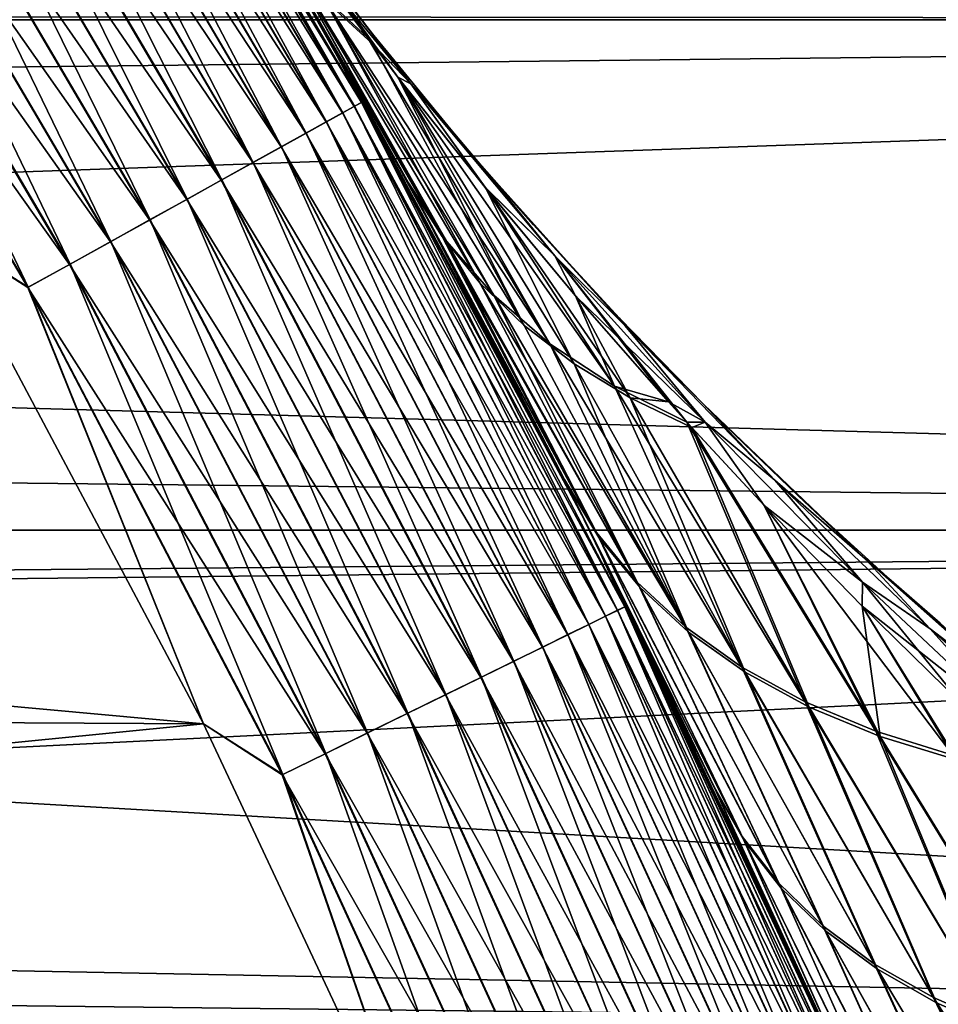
# Model space of a CAD drawing. Header units: metres. Extents: x -46 to 104, y -30 to 30.
# Tile 279 of 656: x 10.97 to 12.03, y 5.26 to 6.4. Entities that reach past the tile are written whole.
import ezdxf

# ---------------------------------------------------------------- set-up
doc = ezdxf.new("R2010")
doc.units = ezdxf.units.M
doc.layers.add('solid_26_000_502_XXX', color=7, linetype='CONTINUOUS')

msp = doc.modelspace()

# ---------------------------------------------------------------- linework, layer by layer
at = {"layer": 'solid_26_000_502_XXX'}
for points in [[(16, 6.403125, -11.313708), (-38.5, 6.403125, -11.313708), (-38.5, 6.97705, -10.969082)], [(16, 6.97705, -10.969082), (16, 6.403125, -11.313708), (-38.5, 6.97705, -10.969082)], [(16, 6.97705, 622.969055), (-38.5, 6.97705, 622.969055), (-38.5, 6.403125, 623.313721)], [(16, 6.403125, 623.313721), (16, 6.97705, 622.969055), (-38.5, 6.403125, 623.313721)], [(16, 6.97705, 601.030945), (16, 6.403125, 600.686279), (5.97814, 6.727696, 600.876221)], [(6.31825, 6.409347, 11.310184), (16, 6.403125, 11.313708), (16, 6.97705, 10.969082)], [(11.268091, 6.483065, 287.985443), (11.313707, 6.403126, 280.5), (10.969082, 6.977051, 280.5)], [(11.029707, 6.874869, 280.444031), (10.969082, 6.977051, 280.5), (11.313707, 6.403126, 280.5)], [(11.021726, 6.869895, 280.388672), (11.029707, 6.874869, 280.444031), (11.363757, 6.3074, 280.444031)], [(11.029771, 6.874909, 315.555328), (11.021852, 6.869974, 315.610657), (11.355665, 6.302908, 315.610657)], [(11.363757, 6.3074, 280.444031), (11.029707, 6.874869, 280.444031), (11.313707, 6.403126, 280.5)], [(11.363823, 6.307436, 315.555328), (11.313707, 6.403127, 315.5), (11.029771, 6.874909, 315.555328)], [(11.363823, 6.307436, 315.555328), (11.029771, 6.874909, 315.555328), (11.355665, 6.302908, 315.610657)], [(10.990293, 6.850302, 280.282898), (11.008533, 6.86167, 280.334747), (11.341941, 6.295291, 280.334747)], [(11.00872, 6.861788, 315.664612), (10.99054, 6.850456, 315.716492), (11.323403, 6.285002, 315.716492)], [(11.008533, 6.86167, 280.334747), (11.021726, 6.869895, 280.388672), (11.355535, 6.302835, 280.388672)], [(11.341941, 6.295291, 280.334747), (11.008533, 6.86167, 280.334747), (11.355535, 6.302835, 280.388672)], [(11.021852, 6.869974, 315.610657), (11.00872, 6.861788, 315.664612), (11.342135, 6.295399, 315.664612)], [(11.342135, 6.295399, 315.664612), (11.00872, 6.861788, 315.664612), (11.323403, 6.285002, 315.716492)], [(11.355535, 6.302835, 280.388672), (11.021726, 6.869895, 280.388672), (11.363757, 6.3074, 280.444031)], [(11.355665, 6.302908, 315.610657), (11.021852, 6.869974, 315.610657), (11.342135, 6.295399, 315.664612)], [(10.967236, 6.83593, 280.233795), (10.990293, 6.850302, 280.282898), (11.323149, 6.28486, 280.282898)], [(10.99054, 6.850456, 315.716492), (10.96754, 6.83612, 315.765625), (11.299706, 6.271849, 315.765625)], [(11.323149, 6.28486, 280.282898), (10.990293, 6.850302, 280.282898), (11.341941, 6.295291, 280.334747)], [(11.323403, 6.285002, 315.716492), (10.99054, 6.850456, 315.716492), (11.299706, 6.271849, 315.765625)], [(10.939653, 6.818738, 280.188049), (10.967236, 6.83593, 280.233795), (11.299394, 6.271675, 280.233795)], [(10.96754, 6.83612, 315.765625), (10.940009, 6.81896, 315.811432), (11.271342, 6.256105, 315.811432)], [(11.299394, 6.271675, 280.233795), (10.967236, 6.83593, 280.233795), (11.323149, 6.28486, 280.282898)], [(11.299706, 6.271849, 315.765625), (10.96754, 6.83612, 315.765625), (11.271342, 6.256105, 315.811432)], [(10.907892, 6.798941, 280.14621), (10.939653, 6.818738, 280.188049), (11.270976, 6.255902, 280.188049)], [(10.940009, 6.81896, 315.811432), (10.908297, 6.799193, 315.853302), (11.238669, 6.23797, 315.853302)], [(11.270976, 6.255902, 280.188049), (10.939653, 6.818738, 280.188049), (11.299394, 6.271675, 280.233795)], [(11.271342, 6.256105, 315.811432), (10.940009, 6.81896, 315.811432), (11.238669, 6.23797, 315.853302)], [(10.872354, 6.77679, 280.108826), (10.907892, 6.798941, 280.14621), (11.238253, 6.237739, 280.14621)], [(10.908297, 6.799193, 315.853302), (10.8728, 6.777068, 315.890747), (11.202098, 6.217671, 315.890747)], [(11.238253, 6.237739, 280.14621), (10.907892, 6.798941, 280.14621), (11.270976, 6.255902, 280.188049)], [(11.238669, 6.23797, 315.853302), (10.908297, 6.799193, 315.853302), (11.202098, 6.217671, 315.890747)], [(10.833484, 6.752562, 280.076385), (10.872354, 6.77679, 280.108826), (11.201637, 6.217416, 280.108826)], [(10.8728, 6.777068, 315.890747), (10.833967, 6.752863, 315.923248), (11.162089, 6.195465, 315.923248)], [(11.201637, 6.217416, 280.108826), (10.872354, 6.77679, 280.108826), (11.238253, 6.237739, 280.14621)], [(11.202098, 6.217671, 315.890747), (10.8728, 6.777068, 315.890747), (11.162089, 6.195465, 315.923248)], [(10.791774, 6.726564, 280.049286), (10.833484, 6.752562, 280.076385), (11.161591, 6.195188, 280.076385)], [(10.833967, 6.752863, 315.923248), (10.792289, 6.726885, 315.950409), (11.119147, 6.17163, 315.950409)], [(11.161591, 6.195188, 280.076385), (10.833484, 6.752562, 280.076385), (11.201637, 6.217416, 280.108826)], [(11.162089, 6.195465, 315.923248), (10.833967, 6.752863, 315.923248), (11.119147, 6.17163, 315.950409)], [(16, 6.403125, 600.686279), (6.318253, 6.409344, 600.689819), (5.97814, 6.727696, 600.876221)], [(10.747748, 6.699123, 280.027863), (10.791774, 6.726564, 280.049286), (11.118617, 6.171336, 280.049286)], [(10.792289, 6.726885, 315.950409), (10.748288, 6.699459, 315.971893), (11.073814, 6.146469, 315.971893)], [(11.118617, 6.171336, 280.049286), (10.791774, 6.726564, 280.049286), (11.161591, 6.195188, 280.076385)], [(11.119147, 6.17163, 315.950409), (10.792289, 6.726885, 315.950409), (11.073814, 6.146469, 315.971893)], [(10.701963, 6.670585, 280.01239), (10.747748, 6.699123, 280.027863), (11.073258, 6.14616, 280.027863)], [(10.748288, 6.699459, 315.971893), (10.70252, 6.670932, 315.987457), (11.026661, 6.120296, 315.987457)], [(11.073258, 6.14616, 280.027863), (10.747748, 6.699123, 280.027863), (11.118617, 6.171336, 280.049286)], [(11.073814, 6.146469, 315.971893), (10.748288, 6.699459, 315.971893), (11.026661, 6.120296, 315.987457)], [(10.654994, 6.641309, 280.003082), (10.701963, 6.670585, 280.01239), (11.026087, 6.119977, 280.01239)], [(10.70252, 6.670932, 315.987457), (10.655562, 6.641663, 315.996857), (10.978281, 6.093443, 315.996857)], [(11.026087, 6.119977, 280.01239), (10.701963, 6.670585, 280.01239), (11.073258, 6.14616, 280.027863)], [(11.026661, 6.120296, 315.987457), (10.70252, 6.670932, 315.987457), (10.978281, 6.093443, 315.996857)], [(10.977695, 6.093118, 280.003082), (10.87868, 6.156647, 280), (10.654994, 6.641309, 280.003082)], [(10.977695, 6.093118, 280.003082), (10.654994, 6.641309, 280.003082), (11.026087, 6.119977, 280.01239)], [(10.978281, 6.093443, 315.996857), (10.655562, 6.641663, 315.996857), (10.87868, 6.156648, 316)], [(11.462224, 6.146774, 308.104828), (11.231638, 6.546015, 307.959839), (11.267992, 6.483236, 308.014404)], [(11.270675, 6.487465, 307.850281), (11.231638, 6.546015, 307.959839), (11.462224, 6.146774, 308.104828)], [(11.234507, 6.541091, 288.035858), (11.421198, 6.209367, 287.75705), (11.268091, 6.483065, 287.985443)], [(11.45709, 6.152376, 287.869843), (11.421198, 6.209367, 287.75705), (11.234507, 6.541091, 288.035858)], [(11.45709, 6.152376, 287.869843), (11.234507, 6.541091, 288.035858), (11.274116, 6.481752, 288.147125)], [(11.421202, 6.328974, 288.427856), (11.3087, 6.466119, 288.357849), (11.263062, 6.534743, 288.409241)], [(11.421202, 6.328974, 288.427856), (11.263062, 6.534743, 288.409241), (11.285645, 6.504326, 288.417511)], [(11.263079, 6.53472, 307.590759), (11.370902, 6.382525, 307.634583), (11.406003, 6.33658, 307.63028)], [(11.263079, 6.53472, 307.590759), (11.308716, 6.466098, 307.642151), (11.370902, 6.382525, 307.634583)], [(11.421196, 6.328985, 307.572144), (11.263079, 6.53472, 307.590759), (11.406003, 6.33658, 307.63028)], [(11.421196, 6.328985, 307.572144), (11.28541, 6.50464, 307.582581), (11.263079, 6.53472, 307.590759)], [(11.285645, 6.504326, 288.417511), (11.28541, 6.50464, 307.582581), (11.374362, 6.38929, 307.550507)], [(11.421196, 6.328985, 307.572144), (11.374362, 6.38929, 307.550507), (11.28541, 6.50464, 307.582581)], [(11.374632, 6.388951, 288.449585), (11.285645, 6.504326, 288.417511), (11.374362, 6.38929, 307.550507)], [(11.421202, 6.328974, 288.427856), (11.285645, 6.504326, 288.417511), (11.374632, 6.388951, 288.449585)], [(11.418474, 6.214374, 308.238922), (11.267992, 6.483236, 308.014404), (11.313707, 6.403127, 315.5)], [(11.462224, 6.146774, 308.104828), (11.267992, 6.483236, 308.014404), (11.418474, 6.214374, 308.238922)], [(11.270675, 6.487465, 307.850281), (11.462224, 6.146774, 308.104828), (11.517069, 6.084174, 307.97287)], [(11.317371, 6.432543, 307.741974), (11.270675, 6.487465, 307.850281), (11.517069, 6.084174, 307.97287)], [(11.268091, 6.483065, 287.985443), (11.421198, 6.209367, 287.75705), (11.313707, 6.403126, 280.5)], [(11.501012, 6.098546, 287.980896), (11.274116, 6.481752, 288.147125), (11.32163, 6.426128, 288.25705)], [(11.501012, 6.098546, 287.980896), (11.45709, 6.152376, 287.869843), (11.274116, 6.481752, 288.147125)], [(11.3087, 6.466119, 288.357849), (11.376195, 6.375541, 288.366058), (11.32163, 6.426128, 288.25705)], [(11.421202, 6.328974, 288.427856), (11.376195, 6.375541, 288.366058), (11.3087, 6.466119, 288.357849)], [(11.308716, 6.466098, 307.642151), (11.317371, 6.432543, 307.741974), (11.370902, 6.382525, 307.634583)], [(11.317371, 6.432543, 307.741974), (11.517069, 6.084174, 307.97287), (11.582001, 6.028195, 307.842499)], [(11.370902, 6.382525, 307.634583), (11.317371, 6.432543, 307.741974), (11.582001, 6.028195, 307.842499)], [(11.552126, 6.049297, 288.091003), (11.32163, 6.426128, 288.25705), (11.376195, 6.375541, 288.366058)], [(11.552126, 6.049297, 288.091003), (11.501012, 6.098546, 287.980896), (11.32163, 6.426128, 288.25705)], [(6.31825, 6.409347, 11.310184), (6.639754, 6.075634, 11.492896), (16, 6.403125, 11.313708)], [(16, 6.403125, 600.686279), (6.639758, 6.07563, 600.50708), (6.318253, 6.409344, 600.689819)], [(16, 5.812219, -11.628332), (-38.5, 5.812219, -11.628332), (-38.5, 6.403125, -11.313708)], [(16, 6.403125, -11.313708), (16, 5.812219, -11.628332), (-38.5, 6.403125, -11.313708)], [(16, 6.403125, 623.313721), (-38.5, 6.403125, 623.313721), (-38.5, 5.812219, 623.628357)], [(16, 5.812219, 623.628357), (16, 6.403125, 623.313721), (-38.5, 5.812219, 623.628357)], [(6.639754, 6.075634, 11.492896), (16, 5.812219, 11.628332), (16, 6.403125, 11.313708)], [(16, 6.403125, 600.686279), (16, 5.812219, 600.371643), (6.639758, 6.07563, 600.50708)], [(11.418474, 6.214374, 308.238922), (11.313707, 6.403127, 315.5), (11.628331, 5.812221, 315.5)], [(11.363823, 6.307436, 315.555328), (11.628331, 5.812221, 315.5), (11.313707, 6.403127, 315.5)], [(11.601471, 5.865653, 287.490753), (11.628331, 5.812221, 280.5), (11.313707, 6.403126, 280.5)], [(11.363757, 6.3074, 280.444031), (11.313707, 6.403126, 280.5), (11.628331, 5.812221, 280.5)], [(11.479006, 6.101839, 287.671417), (11.601471, 5.865653, 287.490753), (11.313707, 6.403126, 280.5)], [(11.421198, 6.209367, 287.75705), (11.479006, 6.101839, 287.671417), (11.313707, 6.403126, 280.5)], [(11.406003, 6.33658, 307.63028), (11.370902, 6.382525, 307.634583), (11.582001, 6.028195, 307.842499)], [(11.374632, 6.388951, 288.449585), (11.374362, 6.38929, 307.550507), (11.466893, 6.276279, 307.517975)], [(11.421196, 6.328985, 307.572144), (11.466893, 6.276279, 307.517975), (11.374362, 6.38929, 307.550507)], [(11.467183, 6.275936, 288.482117), (11.374632, 6.388951, 288.449585), (11.466893, 6.276279, 307.517975)], [(11.421202, 6.328974, 288.427856), (11.374632, 6.388951, 288.449585), (11.467183, 6.275936, 288.482117)], [(11.552126, 6.049297, 288.091003), (11.376195, 6.375541, 288.366058), (11.405989, 6.336597, 288.36972)], [(11.421202, 6.328974, 288.427856), (11.405989, 6.336597, 288.36972), (11.376195, 6.375541, 288.366058)], [(11.610215, 6.00484, 288.199707), (11.552126, 6.049297, 288.091003), (11.405989, 6.336597, 288.36972)], [(11.506904, 6.209134, 288.382141), (11.610215, 6.00484, 288.199707), (11.405989, 6.336597, 288.36972)], [(11.421202, 6.328974, 288.427856), (11.506904, 6.209134, 288.382141), (11.405989, 6.336597, 288.36972)], [(11.406003, 6.33658, 307.63028), (11.582001, 6.028195, 307.842499), (11.656624, 5.979177, 307.714539)], [(11.506915, 6.209121, 307.617859), (11.406003, 6.33658, 307.63028), (11.656624, 5.979177, 307.714539)], [(11.421196, 6.328985, 307.572144), (11.406003, 6.33658, 307.63028), (11.506915, 6.209121, 307.617859)], [(11.421196, 6.328985, 307.572144), (11.506915, 6.209121, 307.617859), (11.587484, 6.129912, 307.552887)], [(11.421196, 6.328985, 307.572144), (11.587484, 6.129912, 307.552887), (11.466893, 6.276279, 307.517975)], [(11.421202, 6.328974, 288.427856), (11.587502, 6.129893, 288.447113), (11.506904, 6.209134, 288.382141)], [(11.421202, 6.328974, 288.427856), (11.467183, 6.275936, 288.482117), (11.502824, 6.234156, 288.494476)], [(11.421202, 6.328974, 288.427856), (11.502824, 6.234156, 288.494476), (11.587502, 6.129893, 288.447113)], [(11.341941, 6.295291, 280.334747), (11.355535, 6.302835, 280.388672), (11.660192, 5.719598, 280.388672)], [(11.355665, 6.302908, 315.610657), (11.342135, 6.295399, 315.664612), (11.646434, 5.712849, 315.664612)], [(11.355535, 6.302835, 280.388672), (11.363757, 6.3074, 280.444031), (11.668636, 5.72374, 280.444031)], [(11.660192, 5.719598, 280.388672), (11.355535, 6.302835, 280.388672), (11.668636, 5.72374, 280.444031)], [(11.363823, 6.307436, 315.555328), (11.355665, 6.302908, 315.610657), (11.660327, 5.719664, 315.610657)], [(11.660327, 5.719664, 315.610657), (11.355665, 6.302908, 315.610657), (11.646434, 5.712849, 315.664612)], [(11.668636, 5.72374, 280.444031), (11.363757, 6.3074, 280.444031), (11.628331, 5.812221, 280.5)], [(11.668704, 5.723773, 315.555328), (11.628331, 5.812221, 315.5), (11.363823, 6.307436, 315.555328)], [(11.668704, 5.723773, 315.555328), (11.363823, 6.307436, 315.555328), (11.660327, 5.719664, 315.610657)], [(11.323149, 6.28486, 280.282898), (11.341941, 6.295291, 280.334747), (11.646235, 5.712751, 280.334747)], [(11.342135, 6.295399, 315.664612), (11.323403, 6.285002, 315.716492), (11.6272, 5.703414, 315.716492)], [(11.646235, 5.712751, 280.334747), (11.341941, 6.295291, 280.334747), (11.660192, 5.719598, 280.388672)], [(11.646434, 5.712849, 315.664612), (11.342135, 6.295399, 315.664612), (11.6272, 5.703414, 315.716492)], [(11.299394, 6.271675, 280.233795), (11.323149, 6.28486, 280.282898), (11.626938, 5.703285, 280.282898)], [(11.323403, 6.285002, 315.716492), (11.299706, 6.271849, 315.765625), (11.602867, 5.691478, 315.765625)], [(11.626938, 5.703285, 280.282898), (11.323149, 6.28486, 280.282898), (11.646235, 5.712751, 280.334747)], [(11.6272, 5.703414, 315.716492), (11.323403, 6.285002, 315.716492), (11.602867, 5.691478, 315.765625)], [(11.270976, 6.255902, 280.188049), (11.299394, 6.271675, 280.233795), (11.602546, 5.69132, 280.233795)], [(11.299706, 6.271849, 315.765625), (11.271342, 6.256105, 315.811432), (11.573742, 5.677192, 315.811432)], [(11.602546, 5.69132, 280.233795), (11.299394, 6.271675, 280.233795), (11.626938, 5.703285, 280.282898)], [(11.602867, 5.691478, 315.765625), (11.299706, 6.271849, 315.765625), (11.573742, 5.677192, 315.811432)], [(11.467183, 6.275936, 288.482117), (11.466893, 6.276279, 307.517975), (11.502822, 6.234158, 307.505524)], [(11.587484, 6.129912, 307.552887), (11.502822, 6.234158, 307.505524), (11.466893, 6.276279, 307.517975)], [(11.502824, 6.234156, 288.494476), (11.467183, 6.275936, 288.482117), (11.502822, 6.234158, 307.505524)], [(11.238253, 6.237739, 280.14621), (11.270976, 6.255902, 280.188049), (11.573365, 5.677007, 280.188049)], [(11.271342, 6.256105, 315.811432), (11.238669, 6.23797, 315.853302), (11.540193, 5.660735, 315.853302)], [(11.573365, 5.677007, 280.188049), (11.270976, 6.255902, 280.188049), (11.602546, 5.69132, 280.233795)], [(11.573742, 5.677192, 315.811432), (11.271342, 6.256105, 315.811432), (11.540193, 5.660735, 315.853302)], [(11.201637, 6.217416, 280.108826), (11.238253, 6.237739, 280.14621), (11.539764, 5.660525, 280.14621)], [(11.238669, 6.23797, 315.853302), (11.202098, 6.217671, 315.890747), (11.50264, 5.642314, 315.890747)], [(11.539764, 5.660525, 280.14621), (11.238253, 6.237739, 280.14621), (11.573365, 5.677007, 280.188049)], [(11.540193, 5.660735, 315.853302), (11.238669, 6.23797, 315.853302), (11.50264, 5.642314, 315.890747)], [(11.502824, 6.234156, 288.494476), (11.502822, 6.234158, 307.505524), (11.562951, 6.165721, 307.484985)], [(11.668907, 6.049001, 307.487274), (11.562951, 6.165721, 307.484985), (11.502822, 6.234158, 307.505524)], [(11.587484, 6.129912, 307.552887), (11.668907, 6.049001, 307.487274), (11.502822, 6.234158, 307.505524)], [(11.563253, 6.165383, 288.515106), (11.502824, 6.234156, 288.494476), (11.562951, 6.165721, 307.484985)], [(11.668916, 6.048992, 288.512726), (11.502824, 6.234156, 288.494476), (11.563253, 6.165383, 288.515106)], [(11.668916, 6.048992, 288.512726), (11.587502, 6.129893, 288.447113), (11.502824, 6.234156, 288.494476)], [(11.161591, 6.195188, 280.076385), (11.201637, 6.217416, 280.108826), (11.502167, 5.642082, 280.108826)], [(11.202098, 6.217671, 315.890747), (11.162089, 6.195465, 315.923248), (11.461557, 5.622162, 315.923248)], [(11.502167, 5.642082, 280.108826), (11.201637, 6.217416, 280.108826), (11.539764, 5.660525, 280.14621)], [(11.50264, 5.642314, 315.890747), (11.202098, 6.217671, 315.890747), (11.461557, 5.622162, 315.923248)], [(11.478969, 6.101907, 308.328522), (11.418474, 6.214374, 308.238922), (11.628331, 5.812221, 315.5)], [(11.635868, 5.809618, 308.377197), (11.418474, 6.214374, 308.238922), (11.478969, 6.101907, 308.328522)], [(11.462224, 6.146774, 308.104828), (11.418474, 6.214374, 308.238922), (11.635868, 5.809618, 308.377197)], [(11.421198, 6.209367, 287.75705), (11.601471, 5.865653, 287.490753), (11.479006, 6.101839, 287.671417)], [(11.63868, 5.804107, 287.619568), (11.601471, 5.865653, 287.490753), (11.421198, 6.209367, 287.75705)], [(11.63868, 5.804107, 287.619568), (11.421198, 6.209367, 287.75705), (11.45709, 6.152376, 287.869843)], [(11.506904, 6.209134, 288.382141), (11.675029, 5.965367, 288.306488), (11.610215, 6.00484, 288.199707)], [(11.506904, 6.209134, 288.382141), (11.611503, 6.083655, 288.394867), (11.675029, 5.965367, 288.306488)], [(11.587502, 6.129893, 288.447113), (11.611503, 6.083655, 288.394867), (11.506904, 6.209134, 288.382141)], [(11.61151, 6.083646, 307.605133), (11.506915, 6.209121, 307.617859), (11.656624, 5.979177, 307.714539)], [(11.587484, 6.129912, 307.552887), (11.506915, 6.209121, 307.617859), (11.61151, 6.083646, 307.605133)], [(11.118617, 6.171336, 280.049286), (11.161591, 6.195188, 280.076385), (11.461046, 5.621912, 280.076385)], [(11.162089, 6.195465, 315.923248), (11.119147, 6.17163, 315.950409), (11.417464, 5.600533, 315.950409)], [(11.461046, 5.621912, 280.076385), (11.161591, 6.195188, 280.076385), (11.502167, 5.642082, 280.108826)], [(11.461557, 5.622162, 315.923248), (11.162089, 6.195465, 315.923248), (11.417464, 5.600533, 315.950409)], [(11.073258, 6.14616, 280.027863), (11.118617, 6.171336, 280.049286), (11.41692, 5.600266, 280.049286)], [(11.119147, 6.17163, 315.950409), (11.073814, 6.146469, 315.971893), (11.370914, 5.5777, 315.971893)], [(11.41692, 5.600266, 280.049286), (11.118617, 6.171336, 280.049286), (11.461046, 5.621912, 280.076385)], [(11.417464, 5.600533, 315.950409), (11.119147, 6.17163, 315.950409), (11.370914, 5.5777, 315.971893)], [(11.563253, 6.165383, 288.515106), (11.562951, 6.165721, 307.484985), (11.662173, 6.058058, 307.452026)], [(11.668907, 6.049001, 307.487274), (11.662173, 6.058058, 307.452026), (11.562951, 6.165721, 307.484985)], [(11.662482, 6.057733, 288.548065), (11.563253, 6.165383, 288.515106), (11.662173, 6.058058, 307.452026)], [(11.668916, 6.048992, 288.512726), (11.563253, 6.165383, 288.515106), (11.662482, 6.057733, 288.548065)], [(10.87868, 6.156647, 280), (11.181205, 5.588438, 280), (6.710795, 5.997099, 280)], [(7.036498, 5.611388, 316), (11.181204, 5.588439, 316), (10.87868, 6.156648, 316)], [(10.978281, 6.093443, 315.996857), (10.87868, 6.156648, 316), (11.181204, 5.588439, 316)], [(10.977695, 6.093118, 280.003082), (11.181205, 5.588438, 280), (10.87868, 6.156647, 280)], [(11.026087, 6.119977, 280.01239), (11.073258, 6.14616, 280.027863), (11.370344, 5.57742, 280.027863)], [(11.073814, 6.146469, 315.971893), (11.026661, 6.120296, 315.987457), (11.322496, 5.553949, 315.987457)], [(11.370344, 5.57742, 280.027863), (11.073258, 6.14616, 280.027863), (11.41692, 5.600266, 280.049286)], [(11.370914, 5.5777, 315.971893), (11.073814, 6.146469, 315.971893), (11.322496, 5.553949, 315.987457)], [(11.686029, 5.746412, 287.746277), (11.45709, 6.152376, 287.869843), (11.501012, 6.098546, 287.980896)], [(11.686029, 5.746412, 287.746277), (11.63868, 5.804107, 287.619568), (11.45709, 6.152376, 287.869843)], [(11.462224, 6.146774, 308.104828), (11.635868, 5.809618, 308.377197), (11.682961, 5.752143, 308.251129)], [(11.517069, 6.084174, 307.97287), (11.462224, 6.146774, 308.104828), (11.682961, 5.752143, 308.251129)], [(10.977695, 6.093118, 280.003082), (11.026087, 6.119977, 280.01239), (11.321907, 5.55366, 280.01239)], [(11.026661, 6.120296, 315.987457), (10.978281, 6.093443, 315.996857), (11.272818, 5.529581, 315.996857)], [(11.321907, 5.55366, 280.01239), (11.026087, 6.119977, 280.01239), (11.370344, 5.57742, 280.027863)], [(11.322496, 5.553949, 315.987457), (11.026661, 6.120296, 315.987457), (11.272818, 5.529581, 315.996857)], [(11.587484, 6.129912, 307.552887), (11.719253, 5.960881, 307.592255), (11.740441, 5.937469, 307.589752)], [(11.587484, 6.129912, 307.552887), (11.740441, 5.937469, 307.589752), (11.761812, 5.937515, 307.533447)], [(11.587484, 6.129912, 307.552887), (11.61151, 6.083646, 307.605133), (11.719253, 5.960881, 307.592255)], [(11.587484, 6.129912, 307.552887), (11.761812, 5.937515, 307.533447), (11.668907, 6.049001, 307.487274)], [(11.587502, 6.129893, 288.447113), (11.761833, 5.937493, 288.466553), (11.611503, 6.083655, 288.394867)], [(11.668916, 6.048992, 288.512726), (11.761833, 5.937493, 288.466553), (11.587502, 6.129893, 288.447113)], [(11.59883, 5.870871, 308.505371), (11.478969, 6.101907, 308.328522), (11.628331, 5.812221, 315.5)], [(11.635868, 5.809618, 308.377197), (11.478969, 6.101907, 308.328522), (11.59883, 5.870871, 308.505371)], [(11.742568, 5.694251, 287.871643), (11.501012, 6.098546, 287.980896), (11.552126, 6.049297, 288.091003)], [(11.742568, 5.694251, 287.871643), (11.686029, 5.746412, 287.746277), (11.501012, 6.098546, 287.980896)], [(11.272217, 5.529286, 280.003082), (11.181205, 5.588438, 280), (10.977695, 6.093118, 280.003082)], [(11.272217, 5.529286, 280.003082), (10.977695, 6.093118, 280.003082), (11.321907, 5.55366, 280.01239)], [(11.272818, 5.529581, 315.996857), (10.978281, 6.093443, 315.996857), (11.181204, 5.588439, 316)], [(6.639754, 6.075634, 11.492896), (6.940229, 5.729996, 11.669068), (16, 5.812219, 11.628332)], [(16, 5.812219, 600.371643), (6.940232, 5.729993, 600.330933), (6.639758, 6.07563, 600.50708)], [(11.517069, 6.084174, 307.97287), (11.682961, 5.752143, 308.251129), (11.739154, 5.700148, 308.126434)], [(11.582001, 6.028195, 307.842499), (11.517069, 6.084174, 307.97287), (11.739154, 5.700148, 308.126434)], [(11.611503, 6.083655, 288.394867), (11.719249, 5.960886, 288.407745), (11.675029, 5.965367, 288.306488)], [(11.761833, 5.937493, 288.466553), (11.719249, 5.960886, 288.407745), (11.611503, 6.083655, 288.394867)], [(11.61151, 6.083646, 307.605133), (11.656624, 5.979177, 307.714539), (11.719253, 5.960881, 307.592255)], [(11.662482, 6.057733, 288.548065), (11.662173, 6.058058, 307.452026), (11.759634, 5.958194, 307.420593)], [(11.668907, 6.049001, 307.487274), (11.759634, 5.958194, 307.420593), (11.662173, 6.058058, 307.452026)], [(11.759632, 5.958196, 288.579407), (11.662482, 6.057733, 288.548065), (11.759634, 5.958194, 307.420593)], [(11.668916, 6.048992, 288.512726), (11.662482, 6.057733, 288.548065), (11.759632, 5.958196, 288.579407)], [(11.742568, 5.694251, 287.871643), (11.552126, 6.049297, 288.091003), (11.610215, 6.00484, 288.199707)], [(11.668907, 6.049001, 307.487274), (11.842145, 5.870245, 307.469452), (11.759634, 5.958194, 307.420593)], [(11.761812, 5.937515, 307.533447), (11.842145, 5.870245, 307.469452), (11.668907, 6.049001, 307.487274)], [(11.668916, 6.048992, 288.512726), (11.759632, 5.958196, 288.579407), (11.842155, 5.870234, 288.530548)], [(11.668916, 6.048992, 288.512726), (11.842155, 5.870234, 288.530548), (11.761833, 5.937493, 288.466553)], [(11.582001, 6.028195, 307.842499), (11.739154, 5.700148, 308.126434), (11.804143, 5.653912, 308.003723)], [(11.656624, 5.979177, 307.714539), (11.582001, 6.028195, 307.842499), (11.804143, 5.653912, 308.003723)], [(11.807991, 5.647905, 287.994934), (11.610215, 6.00484, 288.199707), (11.675029, 5.965367, 288.306488)], [(11.807991, 5.647905, 287.994934), (11.742568, 5.694251, 287.871643), (11.610215, 6.00484, 288.199707)], [(11.181205, 5.588438, 280), (7.036498, 5.611388, 280), (6.710795, 5.997099, 280)], [(11.656624, 5.979177, 307.714539), (11.804143, 5.653912, 308.003723), (11.877581, 5.613681, 307.883728)], [(11.740441, 5.937469, 307.589752), (11.656624, 5.979177, 307.714539), (11.877581, 5.613681, 307.883728)], [(11.719253, 5.960881, 307.592255), (11.656624, 5.979177, 307.714539), (11.740441, 5.937469, 307.589752)], [(11.719249, 5.960886, 288.407745), (11.74624, 5.931102, 288.410919), (11.675029, 5.965367, 288.306488)], [(11.881944, 5.607627, 288.115509), (11.675029, 5.965367, 288.306488), (11.74624, 5.931102, 288.410919)], [(11.881944, 5.607627, 288.115509), (11.807991, 5.647905, 287.994934), (11.675029, 5.965367, 288.306488)], [(11.761833, 5.937493, 288.466553), (11.74624, 5.931102, 288.410919), (11.719249, 5.960886, 288.407745)], [(11.759632, 5.958196, 288.579407), (11.759634, 5.958194, 307.420593), (11.7645, 5.953352, 307.419037)], [(11.764809, 5.953045, 288.581055), (11.759632, 5.958196, 288.579407), (11.7645, 5.953352, 307.419037)], [(11.946657, 5.779159, 288.596985), (11.759632, 5.958196, 288.579407), (11.764809, 5.953045, 288.581055)], [(11.946657, 5.779159, 288.596985), (11.842155, 5.870234, 288.530548), (11.759632, 5.958196, 288.579407)], [(11.946659, 5.779157, 307.403015), (11.7645, 5.953352, 307.419037), (11.759634, 5.958194, 307.420593)], [(11.842145, 5.870245, 307.469452), (11.946659, 5.779157, 307.403015), (11.759634, 5.958194, 307.420593)], [(11.764809, 5.953045, 288.581055), (11.7645, 5.953352, 307.419037), (11.869469, 5.852043, 307.386597)], [(11.946659, 5.779157, 307.403015), (11.869469, 5.852043, 307.386597), (11.7645, 5.953352, 307.419037)], [(11.869773, 5.851757, 288.613525), (11.764809, 5.953045, 288.581055), (11.869469, 5.852043, 307.386597)], [(11.946657, 5.779159, 288.596985), (11.764809, 5.953045, 288.581055), (11.869773, 5.851757, 288.613525)], [(11.761812, 5.937515, 307.533447), (11.740441, 5.937469, 307.589752), (11.829924, 5.841033, 307.579437)], [(11.740441, 5.937469, 307.589752), (11.877581, 5.613681, 307.883728), (11.959074, 5.579673, 307.767029)], [(11.829924, 5.841033, 307.579437), (11.740441, 5.937469, 307.589752), (11.959074, 5.579673, 307.767029)], [(11.761833, 5.937493, 288.466553), (11.829922, 5.841036, 288.420563), (11.74624, 5.931102, 288.410919)], [(11.761812, 5.937515, 307.533447), (11.829924, 5.841033, 307.579437), (11.943832, 5.752152, 307.514526)], [(11.761812, 5.937515, 307.533447), (11.943832, 5.752152, 307.514526), (11.842145, 5.870245, 307.469452)], [(11.761833, 5.937493, 288.466553), (11.943853, 5.752131, 288.485474), (11.829922, 5.841036, 288.420563)], [(11.842155, 5.870234, 288.530548), (11.943853, 5.752131, 288.485474), (11.761833, 5.937493, 288.466553)], [(11.964026, 5.573633, 288.232727), (11.74624, 5.931102, 288.410919), (11.829922, 5.841036, 288.420563)], [(11.964026, 5.573633, 288.232727), (11.881944, 5.607627, 288.115509), (11.74624, 5.931102, 288.410919)], [(11.674885, 5.718134, 308.616913), (11.59883, 5.870871, 308.505371), (11.628331, 5.812221, 315.5)], [(11.804549, 5.458056, 308.631531), (11.59883, 5.870871, 308.505371), (11.674885, 5.718134, 308.616913)], [(11.635868, 5.809618, 308.377197), (11.59883, 5.870871, 308.505371), (11.804549, 5.458056, 308.631531)], [(11.842145, 5.870245, 307.469452), (12.022182, 5.698216, 307.452667), (11.946659, 5.779157, 307.403015)], [(11.943832, 5.752152, 307.514526), (12.022182, 5.698216, 307.452667), (11.842145, 5.870245, 307.469452)], [(11.842155, 5.870234, 288.530548), (12.022192, 5.698207, 288.547333), (11.943853, 5.752131, 288.485474)], [(11.946657, 5.779159, 288.596985), (12.022192, 5.698207, 288.547333), (11.842155, 5.870234, 288.530548)], [(11.601471, 5.865653, 287.490753), (11.674898, 5.718107, 287.383087), (11.628331, 5.812221, 280.5)], [(11.601471, 5.865653, 287.490753), (11.774501, 5.510094, 287.23764), (11.674898, 5.718107, 287.383087)], [(11.807185, 5.452448, 287.365295), (11.774501, 5.510094, 287.23764), (11.601471, 5.865653, 287.490753)], [(11.807185, 5.452448, 287.365295), (11.601471, 5.865653, 287.490753), (11.63868, 5.804107, 287.619568)], [(11.869773, 5.851757, 288.613525), (11.869469, 5.852043, 307.386597), (11.976992, 5.754154, 307.354614)], [(11.946659, 5.779157, 307.403015), (11.976992, 5.754154, 307.354614), (11.869469, 5.852043, 307.386597)], [(11.977287, 5.753892, 288.645477), (11.869773, 5.851757, 288.613525), (11.976992, 5.754154, 307.354614)], [(11.946657, 5.779159, 288.596985), (11.869773, 5.851757, 288.613525), (11.977287, 5.753892, 288.645477)], [(11.94324, 5.724352, 288.433136), (11.964026, 5.573633, 288.232727), (11.829922, 5.841036, 288.420563)], [(11.943853, 5.752131, 288.485474), (11.94324, 5.724352, 288.433136), (11.829922, 5.841036, 288.420563)], [(11.829924, 5.841033, 307.579437), (11.959074, 5.579673, 307.767029), (12.048187, 5.552068, 307.654297)], [(11.943241, 5.72435, 307.566864), (11.829924, 5.841033, 307.579437), (12.048187, 5.552068, 307.654297)], [(11.943832, 5.752152, 307.514526), (11.829924, 5.841033, 307.579437), (11.943241, 5.72435, 307.566864)], [(16, 5.205901, -11.91212), (-38.5, 5.205901, -11.91212), (-38.5, 5.812219, -11.628332)], [(16, 5.812219, -11.628332), (16, 5.205901, -11.91212), (-38.5, 5.812219, -11.628332)], [(16, 5.812219, 623.628357), (-38.5, 5.812219, 623.628357), (-38.5, 5.205901, 623.912109)], [(16, 5.205901, 623.912109), (16, 5.812219, 623.628357), (-38.5, 5.205901, 623.912109)], [(6.940229, 5.729996, 11.669068), (7.219187, 5.374297, 11.8371), (16, 5.812219, 11.628332)], [(16, 5.812219, 600.371643), (16, 5.205901, 600.087891), (6.940232, 5.729993, 600.330933)], [(7.219187, 5.374297, 11.8371), (16, 5.205901, 11.91212), (16, 5.812219, 11.628332)], [(11.674885, 5.718134, 308.616913), (11.628331, 5.812221, 315.5), (11.912119, 5.205902, 315.5)], [(11.668704, 5.723773, 315.555328), (11.912119, 5.205902, 315.5), (11.628331, 5.812221, 315.5)], [(11.855835, 5.332839, 287.119385), (11.912119, 5.205902, 280.5), (11.628331, 5.812221, 280.5)], [(11.668636, 5.72374, 280.444031), (11.628331, 5.812221, 280.5), (11.912119, 5.205902, 280.5)], [(11.774501, 5.510094, 287.23764), (11.855835, 5.332839, 287.119385), (11.628331, 5.812221, 280.5)], [(11.674898, 5.718107, 287.383087), (11.774501, 5.510094, 287.23764), (11.628331, 5.812221, 280.5)], [(11.635868, 5.809618, 308.377197), (11.804549, 5.458056, 308.631531), (11.846859, 5.403822, 308.506348)], [(11.682961, 5.752143, 308.251129), (11.635868, 5.809618, 308.377197), (11.846859, 5.403822, 308.506348)], [(11.849664, 5.398064, 287.490967), (11.63868, 5.804107, 287.619568), (11.686029, 5.746412, 287.746277)], [(11.849664, 5.398064, 287.490967), (11.807185, 5.452448, 287.365295), (11.63868, 5.804107, 287.619568)], [(11.946657, 5.779159, 288.596985), (11.977287, 5.753892, 288.645477), (12.033497, 5.704944, 288.661591)], [(11.946657, 5.779159, 288.596985), (12.033497, 5.704944, 288.661591), (12.140685, 5.607717, 288.612762)], [(11.946657, 5.779159, 288.596985), (12.140685, 5.607717, 288.612762), (12.022192, 5.698207, 288.547333)], [(11.946659, 5.779157, 307.403015), (12.140689, 5.607714, 307.387238), (11.976992, 5.754154, 307.354614)], [(12.022182, 5.698216, 307.452667), (12.140689, 5.607714, 307.387238), (11.946659, 5.779157, 307.403015)], [(11.977287, 5.753892, 288.645477), (11.976992, 5.754154, 307.354614), (12.033499, 5.704943, 307.338409)], [(12.140689, 5.607714, 307.387238), (12.033499, 5.704943, 307.338409), (11.976992, 5.754154, 307.354614)], [(11.682961, 5.752143, 308.251129), (11.846859, 5.403822, 308.506348), (11.898017, 5.354494, 308.382477)], [(11.739154, 5.700148, 308.126434), (11.682961, 5.752143, 308.251129), (11.898017, 5.354494, 308.382477)], [(11.901061, 5.34862, 287.615356), (11.686029, 5.746412, 287.746277), (11.742568, 5.694251, 287.871643)], [(11.901061, 5.34862, 287.615356), (11.849664, 5.398064, 287.490967), (11.686029, 5.746412, 287.746277)], [(11.943853, 5.752131, 288.485474), (12.133185, 5.574225, 288.503174), (11.94324, 5.724352, 288.433136)], [(11.943832, 5.752152, 307.514526), (11.943241, 5.72435, 307.566864), (12.05856, 5.61149, 307.554657)], [(11.943832, 5.752152, 307.514526), (12.05856, 5.61149, 307.554657), (12.133167, 5.574242, 307.496826)], [(11.943832, 5.752152, 307.514526), (12.133167, 5.574242, 307.496826), (12.022182, 5.698216, 307.452667)], [(12.022192, 5.698207, 288.547333), (12.133185, 5.574225, 288.503174), (11.943853, 5.752131, 288.485474)], [(12.033497, 5.704944, 288.661591), (11.977287, 5.753892, 288.645477), (12.033499, 5.704943, 307.338409)], [(16, 5.205901, 600.087891), (7.219186, 5.374298, 600.162903), (6.940232, 5.729993, 600.330933)], [(11.660192, 5.719598, 280.388672), (11.668636, 5.72374, 280.444031), (11.943563, 5.125386, 280.444031)], [(11.668704, 5.723773, 315.555328), (11.660327, 5.719664, 315.610657), (11.935058, 5.121737, 315.610657)], [(11.943563, 5.125386, 280.444031), (11.668636, 5.72374, 280.444031), (11.912119, 5.205902, 280.5)], [(11.943631, 5.125416, 315.555328), (11.912119, 5.205902, 315.5), (11.668704, 5.723773, 315.555328)], [(11.943631, 5.125416, 315.555328), (11.668704, 5.723773, 315.555328), (11.935058, 5.121737, 315.610657)], [(11.94324, 5.724352, 288.433136), (12.053796, 5.546106, 288.345917), (11.964026, 5.573633, 288.232727)], [(11.94324, 5.724352, 288.433136), (12.05856, 5.611491, 288.445343), (12.053796, 5.546106, 288.345917)], [(12.133185, 5.574225, 288.503174), (12.05856, 5.611491, 288.445343), (11.94324, 5.724352, 288.433136)], [(11.943241, 5.72435, 307.566864), (12.048187, 5.552068, 307.654297), (12.05856, 5.61149, 307.554657)], [(11.626938, 5.703285, 280.282898), (11.646235, 5.712751, 280.334747), (11.920633, 5.115547, 280.334747)], [(11.646434, 5.712849, 315.664612), (11.6272, 5.703414, 315.716492), (11.90115, 5.107186, 315.716492)], [(11.646235, 5.712751, 280.334747), (11.660192, 5.719598, 280.388672), (11.93492, 5.121677, 280.388672)], [(11.920633, 5.115547, 280.334747), (11.646235, 5.712751, 280.334747), (11.93492, 5.121677, 280.388672)], [(11.660327, 5.719664, 315.610657), (11.646434, 5.712849, 315.664612), (11.920837, 5.115634, 315.664612)], [(11.920837, 5.115634, 315.664612), (11.646434, 5.712849, 315.664612), (11.90115, 5.107186, 315.716492)], [(11.93492, 5.121677, 280.388672), (11.660192, 5.719598, 280.388672), (11.943563, 5.125386, 280.444031)], [(11.935058, 5.121737, 315.610657), (11.660327, 5.719664, 315.610657), (11.920837, 5.115634, 315.664612)], [(11.771965, 5.51551, 308.758636), (11.674885, 5.718134, 308.616913), (11.912119, 5.205902, 315.5)], [(11.804549, 5.458056, 308.631531), (11.674885, 5.718134, 308.616913), (11.771965, 5.51551, 308.758636)], [(11.602546, 5.69132, 280.233795), (11.626938, 5.703285, 280.282898), (11.900882, 5.10707, 280.282898)], [(11.6272, 5.703414, 315.716492), (11.602867, 5.691478, 315.765625), (11.876244, 5.096498, 315.765625)], [(11.900882, 5.10707, 280.282898), (11.626938, 5.703285, 280.282898), (11.920633, 5.115547, 280.334747)], [(11.90115, 5.107186, 315.716492), (11.6272, 5.703414, 315.716492), (11.876244, 5.096498, 315.765625)], [(11.739154, 5.700148, 308.126434), (11.898017, 5.354494, 308.382477), (11.957764, 5.310323, 308.260529)], [(11.804143, 5.653912, 308.003723), (11.739154, 5.700148, 308.126434), (11.957764, 5.310323, 308.260529)], [(12.022182, 5.698216, 307.452667), (12.208662, 5.533263, 307.437531), (12.140689, 5.607714, 307.387238)], [(12.133167, 5.574242, 307.496826), (12.208662, 5.533263, 307.437531), (12.022182, 5.698216, 307.452667)], [(12.022192, 5.698207, 288.547333), (12.20867, 5.533257, 288.562469), (12.133185, 5.574225, 288.503174)], [(12.140685, 5.607717, 288.612762), (12.20867, 5.533257, 288.562469), (12.022192, 5.698207, 288.547333)], [(11.573365, 5.677007, 280.188049), (11.602546, 5.69132, 280.233795), (11.875915, 5.096356, 280.233795)], [(11.602867, 5.691478, 315.765625), (11.573742, 5.677192, 315.811432), (11.846433, 5.083704, 315.811432)], [(11.875915, 5.096356, 280.233795), (11.602546, 5.69132, 280.233795), (11.900882, 5.10707, 280.282898)], [(11.876244, 5.096498, 315.765625), (11.602867, 5.691478, 315.765625), (11.846433, 5.083704, 315.811432)], [(11.961112, 5.304372, 287.737793), (11.742568, 5.694251, 287.871643), (11.807991, 5.647905, 287.994934)], [(11.961112, 5.304372, 287.737793), (11.901061, 5.34862, 287.615356), (11.742568, 5.694251, 287.871643)], [(11.539764, 5.660525, 280.14621), (11.573365, 5.677007, 280.188049), (11.846047, 5.083539, 280.188049)], [(11.573742, 5.677192, 315.811432), (11.540193, 5.660735, 315.853302), (11.812092, 5.068968, 315.853302)], [(11.846047, 5.083539, 280.188049), (11.573365, 5.677007, 280.188049), (11.875915, 5.096356, 280.233795)], [(11.846433, 5.083704, 315.811432), (11.573742, 5.677192, 315.811432), (11.812092, 5.068968, 315.853302)], [(11.502167, 5.642082, 280.108826), (11.539764, 5.660525, 280.14621), (11.811654, 5.06878, 280.14621)], [(11.540193, 5.660735, 315.853302), (11.50264, 5.642314, 315.890747), (11.773655, 5.052473, 315.890747)], [(11.811654, 5.06878, 280.14621), (11.539764, 5.660525, 280.14621), (11.846047, 5.083539, 280.188049)], [(11.812092, 5.068968, 315.853302), (11.540193, 5.660735, 315.853302), (11.773655, 5.052473, 315.890747)], [(11.804143, 5.653912, 308.003723), (11.957764, 5.310323, 308.260529), (12.025794, 5.271533, 308.141083)], [(11.877581, 5.613681, 307.883728), (11.804143, 5.653912, 308.003723), (12.025794, 5.271533, 308.141083)], [(11.461046, 5.621912, 280.076385), (11.502167, 5.642082, 280.108826), (11.77317, 5.052266, 280.108826)], [(11.50264, 5.642314, 315.890747), (11.461557, 5.622162, 315.923248), (11.731605, 5.034428, 315.923248)], [(11.77317, 5.052266, 280.108826), (11.502167, 5.642082, 280.108826), (11.811654, 5.06878, 280.14621)], [(11.773655, 5.052473, 315.890747), (11.50264, 5.642314, 315.890747), (11.731605, 5.034428, 315.923248)], [(12.02951, 5.265547, 287.857666), (11.807991, 5.647905, 287.994934), (11.881944, 5.607627, 288.115509)], [(12.02951, 5.265547, 287.857666), (11.961112, 5.304372, 287.737793), (11.807991, 5.647905, 287.994934)], [(11.41692, 5.600266, 280.049286), (11.461046, 5.621912, 280.076385), (11.731081, 5.034203, 280.076385)], [(11.461557, 5.622162, 315.923248), (11.417464, 5.600533, 315.950409), (11.686472, 5.01506, 315.950409)], [(11.731081, 5.034203, 280.076385), (11.461046, 5.621912, 280.076385), (11.77317, 5.052266, 280.108826)], [(11.731605, 5.034428, 315.923248), (11.461557, 5.622162, 315.923248), (11.686472, 5.01506, 315.950409)], [(11.181205, 5.588438, 280), (7.34006, 5.208022, 280), (7.036498, 5.611388, 280)], [(7.036498, 5.611388, 316), (7.34006, 5.208022, 316), (11.181204, 5.588439, 316)], [(11.877581, 5.613681, 307.883728), (12.025794, 5.271533, 308.141083), (12.10176, 5.238324, 308.02478)], [(11.959074, 5.579673, 307.767029), (11.877581, 5.613681, 307.883728), (12.10176, 5.238324, 308.02478)], [(12.105902, 5.232344, 287.974365), (11.881944, 5.607627, 288.115509), (11.964026, 5.573633, 288.232727)], [(12.105902, 5.232344, 287.974365), (12.02951, 5.265547, 287.857666), (11.881944, 5.607627, 288.115509)], [(11.370344, 5.57742, 280.027863), (11.41692, 5.600266, 280.049286), (11.685915, 5.014821, 280.049286)], [(11.417464, 5.600533, 315.950409), (11.370914, 5.5777, 315.971893), (11.638826, 4.994614, 315.971893)], [(11.685915, 5.014821, 280.049286), (11.41692, 5.600266, 280.049286), (11.731081, 5.034203, 280.076385)], [(11.686472, 5.01506, 315.950409), (11.417464, 5.600533, 315.950409), (11.638826, 4.994614, 315.971893)], [(7.34006, 5.208022, 316), (11.454075, 5.005412, 316), (11.181204, 5.588439, 316)], [(11.181205, 5.588438, 280), (11.454077, 5.00541, 280), (7.34006, 5.208022, 280)], [(11.272818, 5.529581, 315.996857), (11.181204, 5.588439, 316), (11.454075, 5.005412, 316)], [(11.272217, 5.529286, 280.003082), (11.454077, 5.00541, 280), (11.181205, 5.588438, 280)], [(11.321907, 5.55366, 280.01239), (11.370344, 5.57742, 280.027863), (11.638242, 4.994363, 280.027863)], [(11.370914, 5.5777, 315.971893), (11.322496, 5.553949, 315.987457), (11.589267, 4.973346, 315.987457)], [(11.638242, 4.994363, 280.027863), (11.370344, 5.57742, 280.027863), (11.685915, 5.014821, 280.049286)], [(11.638826, 4.994614, 315.971893), (11.370914, 5.5777, 315.971893), (11.589267, 4.973346, 315.987457)], [(11.959074, 5.579673, 307.767029), (12.10176, 5.238324, 308.02478), (12.185275, 5.210864, 307.912231)], [(12.048187, 5.552068, 307.654297), (11.959074, 5.579673, 307.767029), (12.185275, 5.210864, 307.912231)], [(12.189897, 5.204934, 288.08728), (11.964026, 5.573633, 288.232727), (12.053796, 5.546106, 288.345917)], [(12.189897, 5.204934, 288.08728), (12.105902, 5.232344, 287.974365), (11.964026, 5.573633, 288.232727)], [(11.272217, 5.529286, 280.003082), (11.321907, 5.55366, 280.01239), (11.588663, 4.973087, 280.01239)], [(11.322496, 5.553949, 315.987457), (11.272818, 5.529581, 315.996857), (11.538418, 4.951525, 315.996857)], [(11.588663, 4.973087, 280.01239), (11.321907, 5.55366, 280.01239), (11.638242, 4.994363, 280.027863)], [(11.589267, 4.973346, 315.987457), (11.322496, 5.553949, 315.987457), (11.538418, 4.951525, 315.996857)], [(11.537803, 4.951261, 280.003082), (11.454077, 5.00541, 280), (11.272217, 5.529286, 280.003082)], [(11.537803, 4.951261, 280.003082), (11.272217, 5.529286, 280.003082), (11.588663, 4.973087, 280.01239)], [(11.538418, 4.951525, 315.996857), (11.272818, 5.529581, 315.996857), (11.454075, 5.005412, 316)], [(11.855838, 5.332832, 308.880615), (11.771965, 5.51551, 308.758636), (11.912119, 5.205902, 315.5)], [(11.968923, 5.089507, 308.859772), (11.771965, 5.51551, 308.758636), (11.855838, 5.332832, 308.880615)], [(11.804549, 5.458056, 308.631531), (11.771965, 5.51551, 308.758636), (11.968923, 5.089507, 308.859772)], [(11.774501, 5.510094, 287.23764), (11.939524, 5.142741, 286.998291), (11.855835, 5.332839, 287.119385)], [(11.971409, 5.083759, 287.137238), (11.939524, 5.142741, 286.998291), (11.774501, 5.510094, 287.23764)], [(11.971409, 5.083759, 287.137238), (11.774501, 5.510094, 287.23764), (11.807185, 5.452448, 287.365295)], [(11.804549, 5.458056, 308.631531), (11.968923, 5.089507, 308.859772), (12.01192, 5.034335, 308.723328)], [(11.846859, 5.403822, 308.506348), (11.804549, 5.458056, 308.631531), (12.01192, 5.034335, 308.723328)], [(12.014548, 5.02847, 287.274139), (11.807185, 5.452448, 287.365295), (11.849664, 5.398064, 287.490967)], [(12.014548, 5.02847, 287.274139), (11.971409, 5.083759, 287.137238), (11.807185, 5.452448, 287.365295)], [(11.846859, 5.403822, 308.506348), (12.01192, 5.034335, 308.723328), (12.065268, 4.984498, 308.588501)], [(11.898017, 5.354494, 308.382477), (11.846859, 5.403822, 308.506348), (12.065268, 4.984498, 308.588501)], [(12.068107, 4.978549, 287.409424), (11.849664, 5.398064, 287.490967), (11.901061, 5.34862, 287.615356)], [(12.068107, 4.978549, 287.409424), (12.014548, 5.02847, 287.274139), (11.849664, 5.398064, 287.490967)], [(16, 5.205901, 600.087891), (7.476414, 5.010303, 600.004272), (7.219186, 5.374298, 600.162903)], [(7.219187, 5.374297, 11.8371), (7.476418, 5.010299, 11.995704), (16, 5.205901, 11.91212)], [(11.898017, 5.354494, 308.382477), (12.065268, 4.984498, 308.588501), (12.12865, 4.940289, 308.456055)], [(11.957764, 5.310323, 308.260529), (11.898017, 5.354494, 308.382477), (12.12865, 4.940289, 308.456055)], [(12.131767, 4.934289, 287.542297), (11.901061, 5.34862, 287.615356), (11.961112, 5.304372, 287.737793)], [(12.131767, 4.934289, 287.542297), (12.068107, 4.978549, 287.409424), (11.901061, 5.34862, 287.615356)], [(11.855835, 5.332839, 287.119385), (11.939524, 5.142741, 286.998291), (11.912119, 5.205902, 280.5)], [(11.937108, 5.148344, 308.99823), (11.855838, 5.332832, 308.880615), (11.912119, 5.205902, 315.5)], [(11.968923, 5.089507, 308.859772), (11.855838, 5.332832, 308.880615), (11.937108, 5.148344, 308.99823)], [(11.957764, 5.310323, 308.260529), (12.12865, 4.940289, 308.456055), (12.201696, 4.901968, 308.326813)], [(12.025794, 5.271533, 308.141083), (11.957764, 5.310323, 308.260529), (12.201696, 4.901968, 308.326813)], [(12.205153, 4.895954, 287.671967), (11.961112, 5.304372, 287.737793), (12.02951, 5.265547, 287.857666)], [(12.205153, 4.895954, 287.671967), (12.131767, 4.934289, 287.542297), (11.961112, 5.304372, 287.737793)], [(12.025794, 5.271533, 308.141083), (12.201696, 4.901968, 308.326813), (12.283977, 4.869761, 308.201508)], [(12.10176, 5.238324, 308.02478), (12.025794, 5.271533, 308.141083), (12.283977, 4.869761, 308.201508)], [(12.205153, 4.895954, 287.671967), (12.02951, 5.265547, 287.857666), (12.105902, 5.232344, 287.974365)]]:
    msp.add_3dface(points, dxfattribs=at)

doc.saveas('drawing.dxf')
